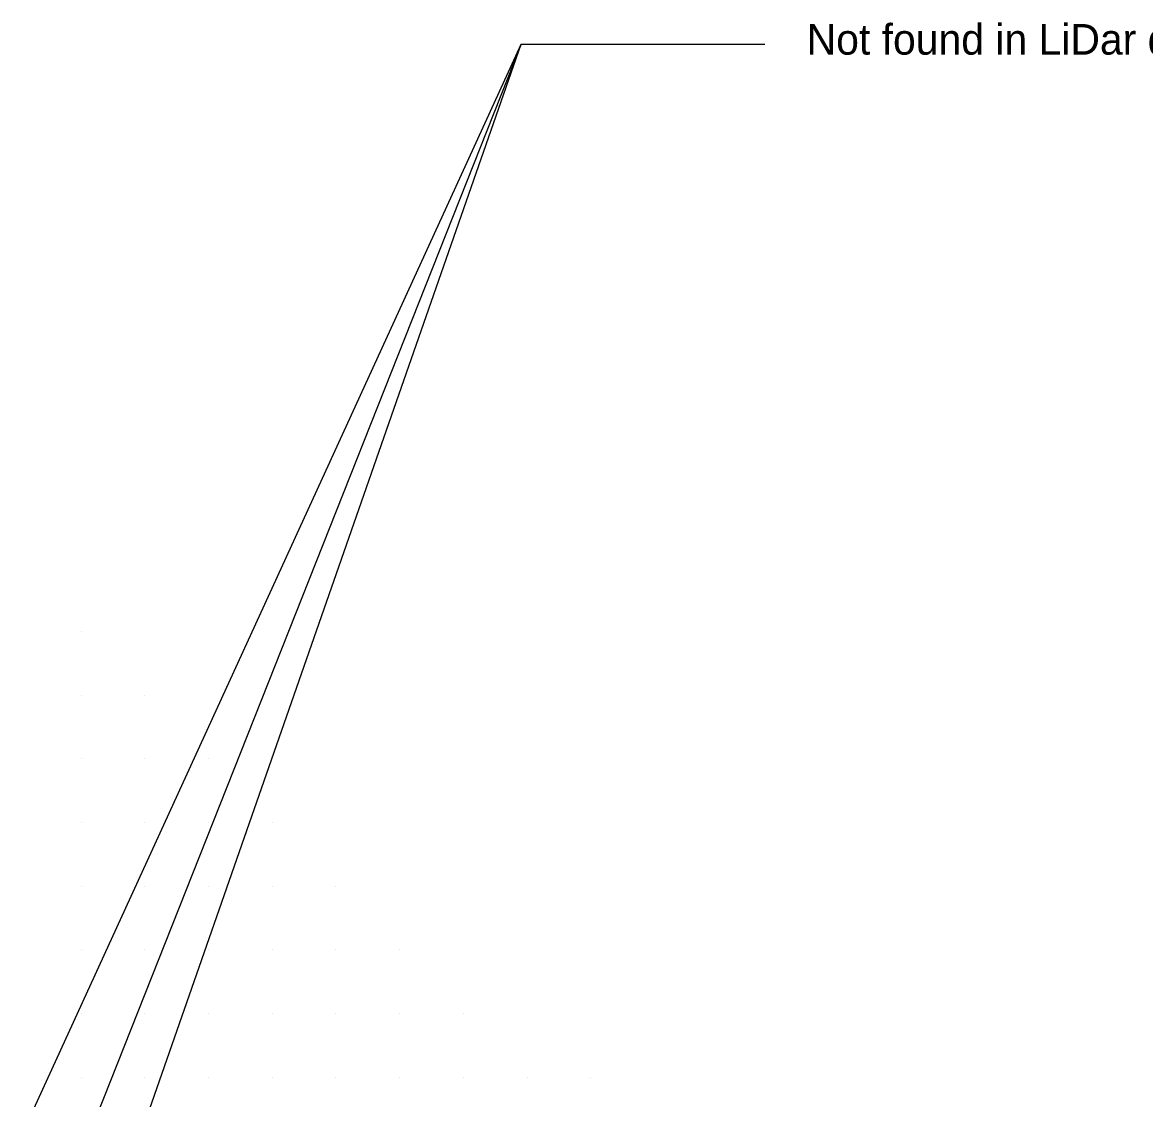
# Model space of a CAD drawing. Extents: x 1602514 to 1609837, y 863887 to 871157.
# Drawn here: x 1606464.5 to 1606904.7, y 867454.1 to 867876.6 of the extents above; entities that cross this region are included whole.
import ezdxf

# ---------------------------------------------------------------- set-up
doc = ezdxf.new("R2010")
doc.units = 0
doc.layers.add('Survey-Spot dirt', color=7, linetype='Continuous')
doc.layers.add('Text General Notes', color=7, linetype='Continuous')

msp = doc.modelspace()

# ---------------------------------------------------------------- linework, layer by layer
at = {"layer": 'Survey-Spot dirt'}
for p, q in [((1606487.5, 867637.5), (1606487.5, 867637.5)), ((1606487.5, 867637.5), (1606487.5, 867637.5)), ((1606487.5, 867612.5), (1606487.5, 867612.5)), ((1606487.5, 867612.5), (1606487.5, 867612.5)), ((1606512.5, 867612.5), (1606512.5, 867612.5)), ((1606512.5, 867612.5), (1606512.5, 867612.5)), ((1606487.5, 867587.5), (1606487.5, 867587.5)), ((1606487.5, 867587.5), (1606487.5, 867587.5)), ((1606512.5, 867587.5), (1606512.5, 867587.5)), ((1606512.5, 867587.5), (1606512.5, 867587.5)), ((1606537.5, 867587.5), (1606537.5, 867587.5)), ((1606537.5, 867587.5), (1606537.5, 867587.5)), ((1606487.5, 867562.5), (1606487.5, 867562.5)), ((1606487.5, 867562.5), (1606487.5, 867562.5)), ((1606512.5, 867562.5), (1606512.5, 867562.5)), ((1606512.5, 867562.5), (1606512.5, 867562.5)), ((1606537.5, 867562.5), (1606537.5, 867562.5)), ((1606537.5, 867562.5), (1606537.5, 867562.5)), ((1606562.5, 867562.5), (1606562.5, 867562.5)), ((1606562.5, 867562.5), (1606562.5, 867562.5)), ((1606487.5, 867537.5), (1606487.5, 867537.5)), ((1606487.5, 867537.5), (1606487.5, 867537.5)), ((1606512.5, 867537.5), (1606512.5, 867537.5)), ((1606512.5, 867537.5), (1606512.5, 867537.5)), ((1606537.5, 867537.5), (1606537.5, 867537.5)), ((1606537.5, 867537.5), (1606537.5, 867537.5)), ((1606562.5, 867537.5), (1606562.5, 867537.5)), ((1606562.5, 867537.5), (1606562.5, 867537.5)), ((1606587.5, 867537.5), (1606587.5, 867537.5)), ((1606587.5, 867537.5), (1606587.5, 867537.5)), ((1606487.5, 867512.5), (1606487.5, 867512.5)), ((1606487.5, 867512.5), (1606487.5, 867512.5)), ((1606512.5, 867512.5), (1606512.5, 867512.5)), ((1606512.5, 867512.5), (1606512.5, 867512.5)), ((1606537.5, 867512.5), (1606537.5, 867512.5)), ((1606537.5, 867512.5), (1606537.5, 867512.5)), ((1606562.5, 867512.5), (1606562.5, 867512.5)), ((1606562.5, 867512.5), (1606562.5, 867512.5)), ((1606587.5, 867512.5), (1606587.5, 867512.5)), ((1606587.5, 867512.5), (1606587.5, 867512.5)), ((1606612.5, 867512.5), (1606612.5, 867512.5)), ((1606612.5, 867512.5), (1606612.5, 867512.5)), ((1606487.5, 867487.5), (1606487.5, 867487.5)), ((1606487.5, 867487.5), (1606487.5, 867487.5)), ((1606512.5, 867487.5), (1606512.5, 867487.5)), ((1606512.5, 867487.5), (1606512.5, 867487.5)), ((1606537.5, 867487.5), (1606537.5, 867487.5)), ((1606537.5, 867487.5), (1606537.5, 867487.5)), ((1606562.5, 867487.5), (1606562.5, 867487.5)), ((1606562.5, 867487.5), (1606562.5, 867487.5)), ((1606587.5, 867487.5), (1606587.5, 867487.5)), ((1606587.5, 867487.5), (1606587.5, 867487.5)), ((1606612.5, 867487.5), (1606612.5, 867487.5)), ((1606612.5, 867487.5), (1606612.5, 867487.5)), ((1606637.5, 867487.5), (1606637.5, 867487.5)), ((1606637.5, 867487.5), (1606637.5, 867487.5)), ((1606487.5, 867462.5), (1606487.5, 867462.5)), ((1606487.5, 867462.5), (1606487.5, 867462.5)), ((1606512.5, 867462.5), (1606512.5, 867462.5)), ((1606512.5, 867462.5), (1606512.5, 867462.5)), ((1606537.5, 867462.5), (1606537.5, 867462.5)), ((1606537.5, 867462.5), (1606537.5, 867462.5)), ((1606562.5, 867462.5), (1606562.5, 867462.5)), ((1606562.5, 867462.5), (1606562.5, 867462.5)), ((1606587.5, 867462.5), (1606587.5, 867462.5)), ((1606587.5, 867462.5), (1606587.5, 867462.5)), ((1606612.5, 867462.5), (1606612.5, 867462.5)), ((1606612.5, 867462.5), (1606612.5, 867462.5)), ((1606637.5, 867462.5), (1606637.5, 867462.5)), ((1606637.5, 867462.5), (1606637.5, 867462.5)), ((1606662.5, 867462.5), (1606662.5, 867462.5)), ((1606662.5, 867462.5), (1606662.5, 867462.5)), ((1606687.5, 867462.5), (1606687.5, 867462.5)), ((1606687.5, 867462.5), (1606687.5, 867462.5))]:
    msp.add_line(p, q, dxfattribs=at)
at = {"layer": 'Text General Notes'}
for p, q in [((1606251.67, 866696.47), (1606660.14, 867868.06)), ((1606251.67, 866696.47), (1606660.14, 867868.06)), ((1606660.14, 867868.06), (1606755.69, 867868.06)), ((1606660.14, 867868.06), (1606755.69, 867868.06))]:
    msp.add_line(p, q, dxfattribs=at)
msp.add_lwpolyline([(1606145.12, 866742.53), (1606660.14, 867868.06), (1606200.89, 866708.24)], dxfattribs=at)
msp.add_lwpolyline([(1606145.12, 866742.53), (1606660.14, 867868.06), (1606200.89, 866708.24)], dxfattribs=at)

# ---------------------------------------------------------------- texts
msp.add_text('Not found in LiDar data. Placed at approximate location per the field checks.', height=12, dxfattribs=at).set_placement((1606772.15, 867863.94))
msp.add_text('Not found in LiDar data. Placed at approximate location per the field checks.', height=12, dxfattribs=at).set_placement((1606772.15, 867863.94))

doc.saveas('drawing.dxf')
